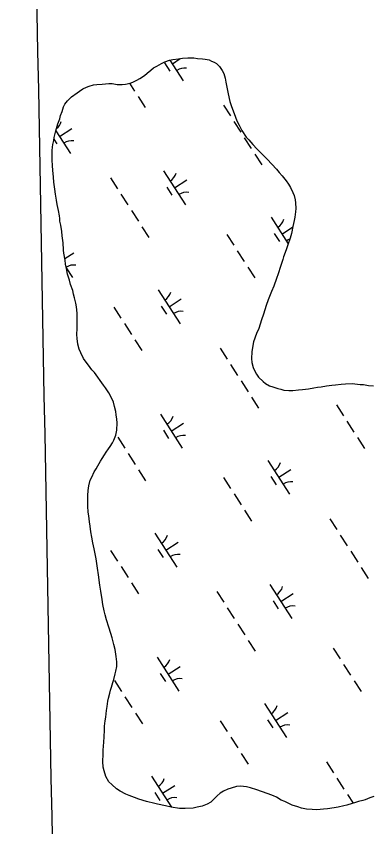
# Model space of a CAD drawing. Extents: x 3937982 to 3958556, y 219448 to 241894.
# Drawn here: x 3951376 to 3951818, y 229263 to 230266 of the extents above; entities that cross this region are included whole.
import ezdxf

# ---------------------------------------------------------------- set-up
doc = ezdxf.new("R2010")
doc.units = 0
for name, color, linetype in [('V-GRID-MAJR', 7, 'Continuous'), ('V-TOPO-SHOR', 7, 'Continuous'), ('V-WETL-SWMP', 7, 'Continuous')]:
    doc.layers.add(name, color=color, linetype=linetype)

msp = doc.modelspace()

# ---------------------------------------------------------------- linework, layer by layer
at = {"layer": 'V-GRID-MAJR'}
msp.add_spline([(3951546.997, 222374.883), (3951510.765, 224351.731), (3951399.696, 230411.652), (3951288.627, 236471.56), (3951286.871, 236567.353)], degree=3, dxfattribs=at)
at = {"layer": 'V-TOPO-SHOR'}
for points in [[(3951425.257, 230124.098), (3951427.94, 230132.856), (3951430.051, 230139.083), (3951431.2, 230143.171), (3951432.929, 230148.037), (3951434.846, 230154.071), (3951436.388, 230157.186), (3951439.673, 230161.282), (3951444.705, 230166.357), (3951451.678, 230171.44), (3951454.587, 230173.396), (3951458.848, 230176.328), (3951463.116, 230178.29), (3951466.414, 230179.47), (3951472.044, 230181.049), (3951476.121, 230181.651), (3951482.534, 230182.067), (3951491.082, 230182.687), (3951495.164, 230182.706), (3951501.387, 230181.76), (3951507.413, 230181.592), (3951511.687, 230181.999), (3951517.511, 230183.189), (3951520.809, 230184.565), (3951525.656, 230186.919), (3951529.535, 230188.879), (3951534.96, 230192.788), (3951538.253, 230195.522), (3951542.9, 230199.43), (3951546.386, 230202.166), (3951550.265, 230204.32), (3951556.079, 230207.651), (3951560.153, 230209.61), (3951565.973, 230211.773), (3951570.247, 230212.375), (3951577.434, 230213.379), (3951582.29, 230213.983), (3951588.894, 230214.593), (3951596.087, 230214.429), (3951600.752, 230213.868), (3951606.78, 230213.506), (3951610.28, 230212.936), (3951615.336, 230211.986), (3951618.064, 230210.639), (3951621.374, 230209.293), (3951624.296, 230207.362), (3951628.005, 230203.878), (3951631.523, 230199.037), (3951633.289, 230195.35), (3951634.868, 230189.528), (3951635.861, 230184.479), (3951637.452, 230176.13), (3951638.841, 230169.916), (3951641.018, 230160.598), (3951642.988, 230154.386), (3951646.136, 230145.461), (3951649.673, 230136.73), (3951652.223, 230131.299), (3951655.749, 230124.512), (3951661.226, 230116.568), (3951664.351, 230112.89), (3951669.233, 230107.274), (3951674.308, 230102.047), (3951678.017, 230098.371), (3951683.483, 230092.76)], [(3951450.882, 229906.154), (3951450.085, 229910.815), (3951448.5, 229917.611), (3951447.316, 229921.881), (3951446.128, 229926.54), (3951443.57, 229933.915), (3951441.993, 229939.156), (3951439.822, 229946.92), (3951438.432, 229953.715), (3951437.439, 229958.958), (3951436.64, 229964.008), (3951435.241, 229972.552), (3951434.836, 229976.632), (3951434.213, 229985.569), (3951433.205, 229994.118), (3951432.597, 229999.555), (3951431.397, 230007.52), (3951430.404, 230012.566), (3951430.197, 230015.675), (3951429.793, 230018.979), (3951428.599, 230025.581), (3951427.012, 230032.958), (3951426.211, 230038.203), (3951424.819, 230045.777), (3951424.016, 230051.798), (3951422.812, 230060.731), (3951422.201, 230066.754), (3951421.581, 230075.692), (3951421.169, 230080.937), (3951420.747, 230088.32), (3951420.729, 230092.983), (3951420.893, 230099.786), (3951421.264, 230103.87), (3951421.638, 230107.176), (3951422.589, 230112.038), (3951423.35, 230115.929), (3951425.257, 230124.098)], [(3951683.483, 230092.76), (3951687.192, 230089.084), (3951692.855, 230082.888), (3951698.518, 230076.888), (3951701.84, 230072.628), (3951705.55, 230068.366), (3951710.822, 230062.365), (3951713.562, 230058.101), (3951716.108, 230054.03), (3951719.049, 230047.825), (3951720.425, 230043.944), (3951721.615, 230038.703), (3951722.018, 230035.01), (3951722.633, 230028.213), (3951722.262, 230023.935), (3951721.318, 230017.324), (3951720.366, 230013.043), (3951718.842, 230005.847), (3951717.324, 229997.094), (3951715.795, 229991.451), (3951712.723, 229982.887), (3951710.609, 229977.048), (3951707.537, 229968.094), (3951706.581, 229964.786), (3951703.703, 229956.222), (3951700.828, 229947.075), (3951698.714, 229941.431), (3951695.257, 229931.893), (3951692.564, 229925.469), (3951688.528, 229915.149), (3951686.031, 229907.948), (3951682.58, 229897.051), (3951680.278, 229890.045), (3951676.633, 229879.34), (3951673.938, 229873.108), (3951670.288, 229863.181), (3951668.385, 229853.65)], [(3951487.926, 229518.791), (3951486.537, 229525.198), (3951485.157, 229529.857), (3951483.57, 229537.817), (3951482.57, 229543.838), (3951481.165, 229554.326), (3951479.773, 229561.9), (3951478.163, 229574.526), (3951476.961, 229582.877), (3951475.161, 229594.531), (3951472.582, 229606.763), (3951470.993, 229614.335), (3951469.797, 229621.327), (3951468.603, 229627.735), (3951467.602, 229634.727), (3951466.997, 229639.972), (3951465.992, 229647.547), (3951465.39, 229652.014), (3951464.773, 229659.591), (3951464.738, 229667.753), (3951464.91, 229672.807), (3951465.468, 229679.029), (3951466.027, 229684.667), (3951467.939, 229691.671), (3951469.672, 229695.567), (3951472.949, 229701.993), (3951475.263, 229705.696), (3951477.387, 229709.399), (3951480.471, 229715.047), (3951482.787, 229718.555), (3951485.683, 229723.233), (3951487.613, 229726.35), (3951490.703, 229730.639), (3951492.634, 229733.369), (3951495.338, 229737.85), (3951497.07, 229741.356), (3951499.571, 229747.586), (3951500.71, 229753.615), (3951501.06, 229762.751), (3951500.65, 229767.22), (3951500.046, 229772.463), (3951499.444, 229776.737), (3951498.057, 229782.754), (3951496.867, 229788.386), (3951492.948, 229795.947), (3951490.791, 229800.021), (3951486.879, 229806.222), (3951484.338, 229809.515), (3951480.037, 229815.133), (3951477.104, 229819.2), (3951473, 229824.82), (3951470.069, 229828.5), (3951465.574, 229834.116), (3951462.643, 229837.991), (3951459.709, 229842.447), (3951456.182, 229849.234), (3951454.023, 229853.889), (3951452.637, 229860.103), (3951451.633, 229867.289), (3951451.416, 229872.147), (3951451.58, 229879.338), (3951451.75, 229884.976), (3951451.521, 229893.332), (3951451.693, 229898.384), (3951450.882, 229906.154)], [(3951668.385, 229853.65), (3951668.011, 229850.539), (3951667.853, 229842.181), (3951668.263, 229837.325), (3951669.844, 229831.306), (3951671.22, 229827.62), (3951673.768, 229822.772), (3951676.504, 229819.286), (3951681.968, 229813.867), (3951685.089, 229811.354), (3951689.959, 229808.655), (3951694.047, 229807.117), (3951700.275, 229805.2), (3951704.164, 229804.246), (3951707.666, 229803.289), (3951713.89, 229802.734), (3951718.748, 229802.56), (3951725.742, 229803.367), (3951730.792, 229803.779), (3951738.171, 229804.977), (3951744.776, 229805.976), (3951749.437, 229806.775), (3951754.098, 229807.377), (3951760.701, 229808.379), (3951767.306, 229809.378), (3951771.773, 229809.786), (3951778.961, 229810.595), (3951784.206, 229811.006), (3951792.367, 229811.236), (3951802.284, 229810.306), (3951806.365, 229810.13), (3951812.784, 229808.991), (3951818.809, 229808.628)], [(3951504.973, 229306.639), (3951500.298, 229309.535), (3951494.443, 229314.952), (3951490.93, 229318.239), (3951487.209, 229325.026), (3951485.04, 229332.014), (3951484.049, 229336.478), (3951483.439, 229343.278), (3951483.787, 229352.414), (3951483.961, 229356.885), (3951484.326, 229362.715), (3951484.696, 229366.994), (3951485.247, 229374.381), (3951485.409, 229381.766), (3951485.581, 229387.015), (3951486.523, 229393.82), (3951487.281, 229398.488), (3951488.217, 229406.655), (3951488.778, 229411.71), (3951489.722, 229417.934), (3951490.484, 229421.823), (3951492.012, 229428.049), (3951493.161, 229431.747), (3951494.312, 229435.444), (3951495.841, 229441.086), (3951496.992, 229444.785), (3951498.711, 229451.789), (3951499.667, 229455.291), (3951500.81, 229460.931), (3951500.978, 229466.764), (3951500.173, 229473.367), (3951498.58, 229481.911), (3951497.191, 229488.319), (3951495.018, 229496.472), (3951493.441, 229501.906), (3951490.879, 229509.864), (3951487.926, 229518.791)], [(3951819.257, 229300.028), (3951814.408, 229298.259), (3951808.585, 229296.096), (3951805.481, 229295.111), (3951800.434, 229293.728), (3951796.551, 229292.547), (3951792.281, 229291.361), (3951785.875, 229289.585), (3951781.994, 229288.402), (3951775.199, 229287.011), (3951769.956, 229286.018), (3951761.991, 229285.012), (3951756.746, 229284.406), (3951748.782, 229283.79), (3951742.949, 229284.152), (3951735.756, 229284.51), (3951729.533, 229285.844), (3951725.056, 229287.38), (3951718.244, 229289.487), (3951708.899, 229293.722), (3951704.615, 229295.647), (3951698.768, 229299.121), (3951694.872, 229301.048), (3951688.255, 229303.545), (3951680.274, 229306.424), (3951674.435, 229308.538), (3951666.262, 229310.835), (3951661.4, 229311.98), (3951654.008, 229312.918), (3951649.153, 229312.314), (3951642.359, 229310.344), (3951638.478, 229309.16), (3951632.853, 229306.608), (3951628.978, 229304.067), (3951625.298, 229300.939), (3951620.268, 229295.867), (3951617.169, 229292.938), (3951612.905, 229290.587), (3951606.501, 229288.033), (3951600.484, 229286.839), (3951595.239, 229285.846), (3951585.331, 229285.219), (3951578.527, 229285.385), (3951568.025, 229287.089), (3951561.218, 229288.42), (3951551.297, 229290.515), (3951547.992, 229291.277), (3951537.68, 229293.759), (3951527.95, 229296.633), (3951522.693, 229298.748), (3951516.076, 229301.247), (3951511.791, 229303.172), (3951504.973, 229306.639)]]:
    msp.add_lwpolyline(points, dxfattribs=at)
at = {"layer": 'V-WETL-SWMP'}
for p, q in [((3951566.711, 230211.878), (3951583.173, 230186.303)), ((3951569.642, 230207.325), (3951579.433, 230213.627)), ((3951559.907, 230208.194), (3951566.402, 230198.103)), ((3951516.651, 230183.014), (3951522.895, 230173.315)), ((3951527.225, 230166.588), (3951535.884, 230153.134)), ((3951632.812, 230156.061), (3951641.472, 230142.607)), ((3951645.802, 230135.88), (3951654.462, 230122.427)), ((3951425.302, 230124.243), (3951443.306, 230096.273)), ((3951429.775, 230117.295), (3951444.91, 230127.038)), ((3951422.914, 230113.699), (3951426.534, 230108.074)), ((3951658.791, 230115.7), (3951667.451, 230102.246)), ((3951671.781, 230095.519), (3951680.441, 230082.065)), ((3951558.809, 230074.627), (3951585.872, 230032.583)), ((3951492.944, 230066.032), (3951501.604, 230052.578)), ((3951572.341, 230053.605), (3951587.476, 230063.347)), ((3951562.605, 230054.474), (3951569.1, 230044.384)), ((3951505.934, 230045.851), (3951514.594, 230032.397)), ((3951518.924, 230025.67), (3951527.584, 230012.216)), ((3951691.939, 230017.328), (3951713.218, 229984.269)), ((3951531.914, 230005.489), (3951540.574, 229992.036)), ((3951705.47, 229996.306), (3951718.66, 230004.797)), ((3951637.073, 229995.931), (3951645.733, 229982.477)), ((3951695.735, 229997.176), (3951702.23, 229987.085)), ((3951436.306, 229966.043), (3951447.609, 229973.318)), ((3951650.062, 229975.75), (3951658.722, 229962.296)), ((3951438.27, 229954.57), (3951446.004, 229942.554)), ((3951663.052, 229955.569), (3951671.712, 229942.116)), ((3951552.071, 229927.298), (3951579.134, 229885.255)), ((3951565.603, 229906.277), (3951580.738, 229916.019)), ((3951497.205, 229905.901), (3951505.865, 229892.448)), ((3951555.867, 229907.146), (3951562.362, 229897.056)), ((3951510.195, 229885.721), (3951518.855, 229872.267)), ((3951523.185, 229865.54), (3951531.845, 229852.086)), ((3951628.772, 229855.013), (3951637.432, 229841.56)), ((3951641.762, 229834.833), (3951650.422, 229821.379)), ((3951654.752, 229814.652), (3951663.412, 229801.198)), ((3951667.742, 229794.471), (3951676.402, 229781.017)), ((3951772.9, 229784.913), (3951781.56, 229771.459)), ((3951554.77, 229773.579), (3951581.832, 229731.536)), ((3951568.301, 229752.557), (3951583.437, 229762.3)), ((3951785.89, 229764.732), (3951794.55, 229751.278)), ((3951558.566, 229753.426), (3951565.061, 229743.336)), ((3951501.895, 229744.803), (3951510.555, 229731.349)), ((3951798.88, 229744.551), (3951807.54, 229731.097)), ((3951514.885, 229724.622), (3951523.545, 229711.169)), ((3951687.899, 229716.28), (3951714.962, 229674.237)), ((3951527.875, 229704.442), (3951536.535, 229690.988)), ((3951701.43, 229695.259), (3951716.566, 229705.001)), ((3951633.033, 229694.883), (3951641.693, 229681.429)), ((3951691.695, 229696.128), (3951698.19, 229686.037)), ((3951646.023, 229674.702), (3951654.683, 229661.249)), ((3951659.013, 229654.522), (3951667.673, 229641.068)), ((3951764.6, 229643.995), (3951773.26, 229630.541)), ((3951548.032, 229626.251), (3951575.094, 229584.207)), ((3951777.59, 229623.814), (3951786.25, 229610.361)), ((3951561.563, 229605.229), (3951576.699, 229614.972)), ((3951493.166, 229604.854), (3951501.826, 229591.4)), ((3951551.828, 229606.098), (3951558.323, 229596.008)), ((3951790.58, 229603.634), (3951799.24, 229590.18)), ((3951506.156, 229584.673), (3951514.816, 229571.219)), ((3951803.57, 229583.453), (3951812.23, 229569.999)), ((3951519.146, 229564.492), (3951527.806, 229551.038)), ((3951690.598, 229562.561), (3951717.66, 229520.517)), ((3951624.733, 229553.966), (3951633.393, 229540.512)), ((3951704.129, 229541.539), (3951719.265, 229551.281)), ((3951694.394, 229542.408), (3951700.889, 229532.318)), ((3951637.723, 229533.785), (3951646.383, 229520.331)), ((3951650.713, 229513.604), (3951659.373, 229500.15)), ((3951663.703, 229493.423), (3951672.362, 229479.97)), ((3951768.861, 229483.865), (3951777.521, 229470.411)), ((3951550.731, 229472.531), (3951577.793, 229430.488)), ((3951564.262, 229451.509), (3951579.397, 229461.252)), ((3951781.851, 229463.684), (3951790.511, 229450.23)), ((3951554.527, 229452.379), (3951561.022, 229442.288)), ((3951497.855, 229443.755), (3951506.515, 229430.302)), ((3951794.841, 229443.503), (3951803.501, 229430.05)), ((3951510.845, 229423.575), (3951519.505, 229410.121)), ((3951683.86, 229415.232), (3951710.922, 229373.189)), ((3951523.835, 229403.394), (3951532.495, 229389.94)), ((3951697.391, 229394.211), (3951712.527, 229403.953)), ((3951628.994, 229393.835), (3951637.654, 229380.382)), ((3951687.656, 229395.08), (3951694.151, 229384.99)), ((3951641.984, 229373.655), (3951650.644, 229360.201)), ((3951654.974, 229353.474), (3951663.634, 229340.02)), ((3951760.561, 229342.947), (3951769.221, 229329.493)), ((3951543.993, 229325.203), (3951568.584, 229286.998)), ((3951773.551, 229322.767), (3951782.211, 229309.313)), ((3951557.524, 229304.181), (3951572.659, 229313.924)), ((3951547.789, 229305.051), (3951554.284, 229294.96)), ((3951786.541, 229302.586), (3951793.54, 229291.711))]:
    msp.add_line(p, q, dxfattribs=at)
for points in [[(3951424.016, 230051.797), (3951422.811, 230060.732), (3951422.202, 230066.754), (3951421.58, 230075.691), (3951421.169, 230080.937), (3951420.748, 230088.32), (3951420.728, 230092.984), (3951420.893, 230099.787), (3951421.264, 230103.87), (3951421.639, 230107.176), (3951422.589, 230112.038), (3951423.35, 230115.928), (3951425.258, 230124.099), (3951427.941, 230132.856), (3951430.052, 230139.084), (3951431.2, 230143.171), (3951432.928, 230148.037), (3951434.846, 230154.07), (3951436.387, 230157.186), (3951439.673, 230161.281), (3951444.704, 230166.356), (3951451.679, 230171.439), (3951454.586, 230173.395), (3951458.848, 230176.329), (3951463.116, 230178.291), (3951466.414, 230179.471), (3951472.044, 230181.05), (3951476.122, 230181.651), (3951482.534, 230182.067), (3951491.082, 230182.687), (3951495.163, 230182.705), (3951501.387, 230181.76), (3951507.412, 230181.592), (3951511.686, 230181.999), (3951517.511, 230183.19), (3951520.809, 230184.565), (3951525.657, 230186.918), (3951529.536, 230188.878), (3951534.961, 230192.788), (3951538.253, 230195.523), (3951542.9, 230199.43), (3951546.386, 230202.166), (3951550.264, 230204.321), (3951556.08, 230207.65), (3951560.153, 230209.611), (3951565.974, 230211.774), (3951570.247, 230212.375), (3951577.433, 230213.378), (3951582.289, 230213.982), (3951588.894, 230214.594), (3951596.086, 230214.43), (3951600.753, 230213.868), (3951606.779, 230213.505), (3951610.279, 230212.937), (3951615.337, 230211.987), (3951618.063, 230210.639), (3951621.373, 230209.292), (3951624.296, 230207.362), (3951628.004, 230203.879), (3951631.523, 230199.036), (3951633.288, 230195.351), (3951634.868, 230189.528), (3951635.862, 230184.479), (3951637.452, 230176.129), (3951638.84, 230169.916), (3951641.018, 230160.597), (3951642.988, 230154.386), (3951646.136, 230145.46), (3951649.672, 230136.73), (3951652.222, 230131.299), (3951655.75, 230124.512), (3951661.226, 230116.568), (3951664.351, 230112.889), (3951669.234, 230107.274), (3951674.309, 230102.048), (3951678.018, 230098.372), (3951683.484, 230092.759), (3951687.192, 230089.083), (3951692.855, 230082.888), (3951698.517, 230076.888), (3951701.839, 230072.627), (3951705.55, 230068.367), (3951710.823, 230062.365), (3951713.563, 230058.102), (3951716.107, 230054.031), (3951719.049, 230047.825), (3951720.426, 230043.944), (3951721.615, 230038.702), (3951722.019, 230035.011), (3951722.632, 230028.212), (3951722.262, 230023.934), (3951721.318, 230017.323), (3951720.365, 230013.043), (3951718.842, 230005.846), (3951717.325, 229997.094), (3951715.794, 229991.451), (3951712.722, 229982.886), (3951710.609, 229977.047), (3951707.538, 229968.094), (3951706.581, 229964.786), (3951703.703, 229956.222)], [(3951495.842, 229441.087), (3951496.992, 229444.784), (3951498.711, 229451.788), (3951499.667, 229455.291), (3951500.809, 229460.931), (3951500.978, 229466.763), (3951500.172, 229473.367), (3951498.58, 229481.911), (3951497.192, 229488.319), (3951495.019, 229496.472), (3951493.441, 229501.906), (3951490.88, 229509.864), (3951487.926, 229518.791), (3951486.538, 229525.198), (3951485.158, 229529.856), (3951483.569, 229537.818), (3951482.571, 229543.838), (3951481.165, 229554.327), (3951479.772, 229561.9), (3951478.163, 229574.526), (3951476.961, 229582.877), (3951475.161, 229594.53), (3951472.582, 229606.763), (3951470.994, 229614.335), (3951469.798, 229621.327), (3951468.604, 229627.735), (3951467.602, 229634.727), (3951466.997, 229639.972), (3951465.992, 229647.547), (3951465.39, 229652.014), (3951464.774, 229659.591), (3951464.739, 229667.753), (3951464.911, 229672.807), (3951465.467, 229679.028), (3951466.026, 229684.667), (3951467.939, 229691.671), (3951469.672, 229695.566), (3951472.948, 229701.993), (3951475.264, 229705.696), (3951477.386, 229709.398), (3951480.471, 229715.047), (3951482.788, 229718.555), (3951485.683, 229723.232), (3951487.613, 229726.35), (3951490.704, 229730.639), (3951492.635, 229733.368), (3951495.337, 229737.85), (3951497.071, 229741.355), (3951499.57, 229747.585), (3951500.71, 229753.615), (3951501.059, 229762.751), (3951500.651, 229767.219), (3951500.046, 229772.463), (3951499.444, 229776.736), (3951498.058, 229782.755), (3951496.867, 229788.386), (3951492.948, 229795.948), (3951490.792, 229800.02), (3951486.879, 229806.223), (3951484.338, 229809.515), (3951480.038, 229815.133), (3951477.105, 229819.201), (3951473, 229824.82), (3951470.069, 229828.5), (3951465.575, 229834.116), (3951462.643, 229837.99), (3951459.708, 229842.448), (3951456.181, 229849.234), (3951454.023, 229853.889), (3951452.636, 229860.102), (3951451.633, 229867.289), (3951451.417, 229872.147), (3951451.581, 229879.338), (3951451.751, 229884.975), (3951451.52, 229893.331), (3951451.693, 229898.384), (3951450.882, 229906.155), (3951450.084, 229910.816), (3951448.5, 229917.611), (3951447.316, 229921.881), (3951446.129, 229926.54), (3951443.571, 229933.914), (3951441.994, 229939.155), (3951439.822, 229946.919), (3951438.432, 229953.715), (3951437.438, 229958.958), (3951436.639, 229964.008), (3951435.242, 229972.553), (3951434.835, 229976.633), (3951434.214, 229985.57), (3951433.205, 229994.117), (3951432.598, 229999.556), (3951431.398, 230007.519), (3951430.404, 230012.567), (3951430.197, 230015.676), (3951429.794, 230018.978), (3951428.599, 230025.581), (3951427.012, 230032.959), (3951426.212, 230038.203), (3951424.819, 230045.776), (3951424.016, 230051.797)], [(3951703.703, 229956.222), (3951700.827, 229947.076), (3951698.714, 229941.43), (3951695.257, 229931.893), (3951692.564, 229925.468), (3951688.527, 229915.15), (3951686.032, 229907.948), (3951682.58, 229897.05), (3951680.279, 229890.044), (3951676.632, 229879.339), (3951673.938, 229873.108), (3951670.289, 229863.181), (3951668.386, 229853.65)], [(3951668.386, 229853.65), (3951668.011, 229850.539), (3951667.853, 229842.181), (3951668.263, 229837.324), (3951669.843, 229831.306), (3951671.22, 229827.62), (3951673.767, 229822.772), (3951676.503, 229819.286), (3951681.968, 229813.868), (3951685.089, 229811.355), (3951689.959, 229808.655), (3951694.047, 229807.118), (3951700.274, 229805.201), (3951704.165, 229804.246), (3951707.667, 229803.29), (3951713.889, 229802.734), (3951718.748, 229802.56), (3951725.741, 229803.368), (3951730.792, 229803.778), (3951738.172, 229804.976), (3951744.776, 229805.977), (3951749.437, 229806.774), (3951754.098, 229807.377), (3951760.702, 229808.378), (3951767.305, 229809.378), (3951771.773, 229809.786), (3951778.961, 229810.594), (3951784.206, 229811.006), (3951792.368, 229811.235), (3951802.283, 229810.306), (3951806.365, 229810.13), (3951812.784, 229808.991), (3951818.81, 229808.629)], [(3951819.258, 229300.029), (3951814.407, 229298.259), (3951808.586, 229296.096), (3951805.481, 229295.111), (3951800.434, 229293.729), (3951796.552, 229292.546), (3951792.282, 229291.362), (3951785.876, 229289.585), (3951781.994, 229288.402), (3951775.198, 229287.012), (3951769.955, 229286.018), (3951761.992, 229285.012), (3951756.747, 229284.406), (3951748.781, 229283.789), (3951742.949, 229284.152), (3951735.757, 229284.51), (3951729.532, 229285.843), (3951725.056, 229287.379), (3951718.245, 229289.487), (3951708.898, 229293.722), (3951704.614, 229295.647), (3951698.768, 229299.12), (3951694.873, 229301.047), (3951688.255, 229303.545), (3951680.274, 229306.425), (3951674.435, 229308.538), (3951666.262, 229310.835), (3951661.399, 229311.98), (3951654.009, 229312.919), (3951649.153, 229312.315), (3951642.36, 229310.343), (3951638.478, 229309.16), (3951632.853, 229306.609), (3951628.977, 229304.066), (3951625.298, 229300.94), (3951620.267, 229295.866), (3951617.17, 229292.937), (3951612.905, 229290.587), (3951606.502, 229288.032), (3951600.483, 229286.84), (3951595.24, 229285.846), (3951585.331, 229285.22), (3951578.528, 229285.385), (3951568.026, 229287.089), (3951561.218, 229288.42), (3951551.298, 229290.515), (3951547.991, 229291.278), (3951537.679, 229293.76), (3951527.95, 229296.633), (3951522.693, 229298.748), (3951516.075, 229301.246), (3951511.791, 229303.171), (3951504.974, 229306.639), (3951500.297, 229309.534), (3951494.443, 229314.951), (3951490.931, 229318.239), (3951487.209, 229325.025), (3951485.041, 229332.013), (3951484.05, 229336.478), (3951483.438, 229343.278), (3951483.787, 229352.413), (3951483.962, 229356.884), (3951484.325, 229362.716), (3951484.696, 229366.993), (3951485.247, 229374.381), (3951485.409, 229381.766), (3951485.581, 229387.015), (3951486.523, 229393.821), (3951487.28, 229398.488), (3951488.217, 229406.655), (3951488.778, 229411.71), (3951489.723, 229417.933), (3951490.483, 229421.823), (3951492.011, 229428.049), (3951493.161, 229431.747), (3951494.311, 229435.444), (3951495.842, 229441.087)]]:
    msp.add_lwpolyline(points, dxfattribs=at)
for centre, start, end in [((3951584.792, 230184.227), 81.996677, 123.540335), ((3951415.024, 230140.649), 309.098778, 343.540338), ((3951444.924, 230094.198), 81.996677, 123.540335), ((3951557.59, 230076.959), 301.99668, 343.540338), ((3951587.49, 230030.508), 81.996677, 123.540335), ((3951690.719, 230019.661), 301.99668, 343.540338), ((3951417.723, 229986.93), 342.125147, 343.540338), ((3951720.619, 229973.209), 107.656212, 123.540335), ((3951447.623, 229940.478), 81.996677, 122.604377), ((3951550.852, 229929.631), 301.99668, 343.540338), ((3951580.752, 229883.179), 81.996677, 123.540335), ((3951553.551, 229775.912), 301.99668, 343.540338), ((3951583.451, 229729.46), 81.996677, 123.540335), ((3951686.68, 229718.613), 301.99668, 343.540338), ((3951716.58, 229672.161), 81.996677, 123.540335), ((3951546.813, 229628.583), 301.99668, 343.540338), ((3951576.713, 229582.132), 81.996677, 123.540335), ((3951689.379, 229564.893), 301.99668, 343.540338), ((3951719.279, 229518.441), 81.996677, 123.540335), ((3951549.511, 229474.864), 301.99668, 343.540338), ((3951579.411, 229428.412), 81.996677, 123.540335), ((3951682.641, 229417.565), 301.99668, 343.540338), ((3951712.541, 229371.113), 81.996677, 123.540335), ((3951542.773, 229327.536), 301.99668, 343.540338), ((3951572.673, 229281.084), 81.996677, 123.540335)]:
    msp.add_arc(centre, 17.623, start, end, dxfattribs=at)

doc.saveas('drawing.dxf')
